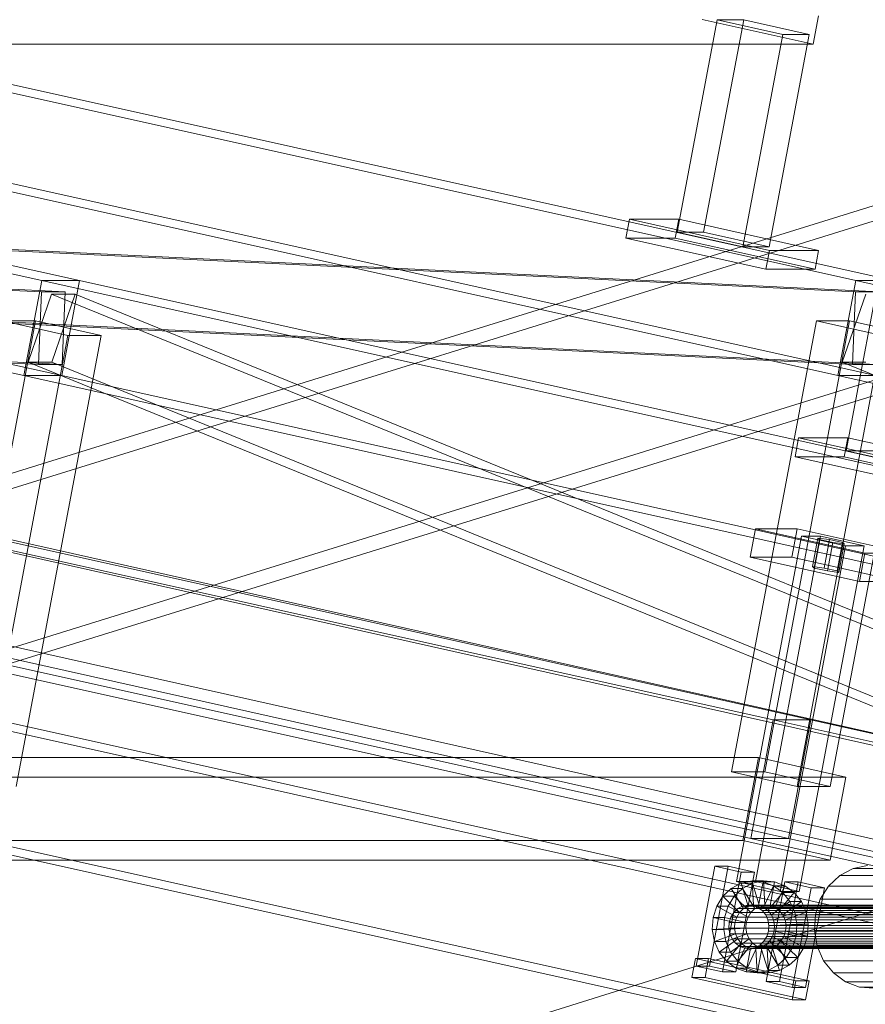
# Model space of a CAD drawing. Header units: millimetres. Extents: x -4738 to 65662, y -68080 to 6847.
# Tile 827 of 1056: x 19696 to 20045, y 1781 to 2187. Entities that reach past the tile are written whole.
import ezdxf

# ---------------------------------------------------------------- set-up
doc = ezdxf.new("R2010")
doc.units = ezdxf.units.MM
for name, color, linetype, lineweight in [('COTAS_P', 1, 'Continuous', 0), ('lateral_C02', 7, 'Continuous', 0), ('lateral_C10', 7, 'Continuous', 0)]:
    doc.layers.add(name, color=color, linetype=linetype, lineweight=lineweight)
doc.dimstyles.new('R19_100', dxfattribs={"dimtxt": 250, "dimasz": 150, "dimexe": 150, "dimexo": 80, "dimgap": 100, "dimtad": 1, "dimtih": 1, "dimtoh": 1, "dimdsep": 46, "dimcen": 0.09, "dimadec": 0, "dimazin": 0, "dimtfac": 1, "dimtdec": 4, "dimtofl": 0, "dimtmove": 0, "dimatfit": 3, "dimfxl": 1, "dimtolj": 1, "dimtzin": 0, "dimarcsym": 0})

# ---------------------------------------------------------------- blocks, each defined once
blk = doc.blocks.new('DIM_R30_4')
at = {"layer": 'COTAS_P'}
for p, q in [((15248.37, 1279.09), (24311.82, 4109.09)), ((24311.82, 4109.09), (24155.23, 4107.34)), ((24311.82, 4109.09), (24182.05, 4021.43)), ((24580.07, 3250), (24311.82, 4109.09)), ((15248.37, 1279.09), (15378.14, 1366.76)), ((15248.37, 1279.09), (15404.97, 1280.85)), ((15516.62, 420), (15248.37, 1279.09))]:
    blk.add_line(p, q, dxfattribs=at)
blk.add_text('9495 P', height=250, rotation=17.3406, dxfattribs=at).set_placement((19750.29, 2789.55))

msp = doc.modelspace()

# ---------------------------------------------------------------- linework, layer by layer
at = {"layer": 'lateral_C02'}
for p, q in [((20096.643, 2125.293), (19160.686, 1834.799)), ((19162.465, 1829.068), (20098.422, 2119.563)), ((19181.088, 1769.063), (20117.046, 2059.557)), ((20118.824, 2053.827), (19182.867, 1763.333)), ((19339.287, 1597.888), (20484.747, 1955.55))]:
    msp.add_line(p, q, dxfattribs=at)
at = {"layer": 'lateral_C10'}
for p, q in [((18623.299, 2320.078), (19705.47, 2079.505)), ((19721.1, 2079.505), (18638.929, 2320.078)), ((18959.343, 2320.078), (20041.514, 2079.505)), ((20057.144, 2079.505), (18974.973, 2320.078)), ((19698.089, 2040.317), (18615.917, 2280.89)), ((19713.719, 2040.317), (18631.547, 2280.89)), ((20034.133, 2040.317), (18951.961, 2280.89)), ((20049.763, 2040.317), (18967.591, 2280.89)), ((27685.833, 137.844), (18242.389, 2253.71)), ((18437.764, 2253.71), (27881.207, 137.844)), ((18241.459, 2248.813), (27684.903, 132.947)), ((27880.277, 132.947), (18436.834, 2248.813)), ((19984.272, 2187.15), (19967.759, 2099.485)), ((19978.041, 2187.276), (20023.853, 2177.092)), ((19978.7, 2099.485), (19995.213, 2187.15)), ((19995.213, 2187.15), (19984.272, 2187.15)), ((19984.272, 2187.15), (20011.326, 2181.136)), ((20022.267, 2181.136), (19995.213, 2187.15)), ((20026.067, 2188.848), (20023.853, 2177.092)), ((19994.813, 2093.47), (20011.326, 2181.136)), ((20022.267, 2181.136), (20005.754, 2093.47)), ((20011.326, 2181.136), (20022.267, 2181.136)), ((20023.853, 2177.092), (19691.716, 2177.092)), ((18925.203, 2138.834), (20007.375, 1898.261)), ((20023.005, 1898.261), (18940.833, 2138.834)), ((18588.095, 2129.326), (19705.329, 2074.896)), ((19715.097, 2074.896), (18597.863, 2129.326)), ((18924.139, 2129.326), (20041.373, 2074.896)), ((20051.142, 2074.896), (18933.908, 2129.326)), ((19948.108, 2104.852), (19946.632, 2097.015)), ((19968.427, 2104.852), (19948.108, 2104.852)), ((19948.108, 2104.852), (20005.824, 2092.022)), ((19966.951, 2097.015), (19968.427, 2104.852)), ((20026.143, 2092.022), (19968.427, 2104.852)), ((19704.092, 2044.926), (18586.858, 2099.356)), ((19713.86, 2044.926), (18596.626, 2099.356)), ((20040.136, 2044.926), (18922.902, 2099.356)), ((20049.904, 2044.926), (18932.671, 2099.356)), ((20004.348, 2084.184), (19946.632, 2097.015)), ((19946.632, 2097.015), (19966.951, 2097.015)), ((19966.951, 2097.015), (20024.667, 2084.184)), ((19994.813, 2093.47), (19967.759, 2099.485)), ((19967.759, 2099.485), (19978.7, 2099.485)), ((19978.7, 2099.485), (20005.754, 2093.47)), ((20054.17, 2097.617), (20037.529, 2009.27)), ((20005.754, 2093.47), (19994.813, 2093.47)), ((19998.148, 1849.276), (18915.976, 2089.849)), ((20013.778, 1849.276), (18931.606, 2089.849)), ((20004.348, 2084.184), (20005.824, 2092.022)), ((20005.824, 2092.022), (20026.143, 2092.022)), ((20026.143, 2092.022), (20024.667, 2084.184)), ((20024.667, 2084.184), (20004.348, 2084.184)), ((19698.089, 2040.317), (19705.47, 2079.505)), ((19705.47, 2079.505), (19721.1, 2079.505)), ((19705.47, 2079.505), (20787.642, 1838.932)), ((19721.1, 2079.505), (19713.719, 2040.317)), ((20803.272, 1838.932), (19721.1, 2079.505)), ((20034.133, 2040.317), (20041.514, 2079.505)), ((20041.514, 2079.505), (20057.144, 2079.505)), ((20041.514, 2079.505), (21123.686, 1838.932)), ((19699.861, 2045.867), (19709.56, 2073.955)), ((19705.329, 2074.896), (19704.092, 2044.926)), ((19715.097, 2074.896), (19705.329, 2074.896)), ((19709.56, 2073.955), (19719.328, 2073.955)), ((19709.56, 2073.955), (20756.669, 1647.24)), ((19719.328, 2073.955), (19709.629, 2045.867)), ((19713.86, 2044.926), (19715.097, 2074.896)), ((20766.437, 1647.24), (19719.328, 2073.955)), ((20035.905, 2045.867), (20045.604, 2073.955)), ((20041.373, 2074.896), (20040.136, 2044.926)), ((20051.142, 2074.896), (20041.373, 2074.896)), ((19667.843, 1876.776), (19702.905, 2062.918)), ((19689.229, 2062.918), (19716.283, 2056.904)), ((19702.905, 2062.918), (19689.229, 2062.918)), ((19729.96, 2056.904), (19702.905, 2062.918)), ((20025.273, 2062.918), (19990.211, 1876.776)), ((20003.887, 1876.776), (20038.95, 2062.918)), ((20025.273, 2062.918), (20052.328, 2056.904)), ((20038.95, 2062.918), (20025.273, 2062.918)), ((20066.004, 2056.904), (20038.95, 2062.918)), ((19681.221, 1870.761), (19716.283, 2056.904)), ((19694.897, 1870.761), (19729.96, 2056.904)), ((19716.283, 2056.904), (19729.96, 2056.904)), ((20017.265, 1870.761), (20052.328, 2056.904)), ((20030.942, 1870.761), (20066.004, 2056.904)), ((19709.629, 2045.867), (19699.861, 2045.867)), ((20746.97, 1619.151), (19699.861, 2045.867)), ((19704.092, 2044.926), (19713.86, 2044.926)), ((20756.739, 1619.151), (19709.629, 2045.867)), ((20045.674, 2045.867), (20035.905, 2045.867)), ((21083.014, 1619.151), (20035.905, 2045.867)), ((20040.136, 2044.926), (20049.904, 2044.926)), ((19713.719, 2040.317), (19698.089, 2040.317)), ((20780.26, 1799.744), (19698.089, 2040.317)), ((20795.89, 1799.744), (19713.719, 2040.317)), ((20049.763, 2040.317), (20034.133, 2040.317)), ((21116.304, 1799.744), (20034.133, 2040.317)), ((20017.878, 2014.637), (20016.402, 2006.8)), ((20038.197, 2014.637), (20017.878, 2014.637)), ((20017.878, 2014.637), (20075.594, 2001.807)), ((20036.721, 2006.8), (20038.197, 2014.637)), ((20095.913, 2001.807), (20038.197, 2014.637)), ((20064.583, 2003.256), (20037.529, 2009.27)), ((20037.529, 2009.27), (20048.47, 2009.27)), ((20074.118, 1993.969), (20016.402, 2006.8)), ((20016.402, 2006.8), (20036.721, 2006.8)), ((20036.721, 2006.8), (20094.437, 1993.969)), ((20000.152, 1977.076), (19997.937, 1965.32)), ((20017.345, 1977.076), (20000.152, 1977.076)), ((20000.152, 1977.076), (20045.242, 1967.052)), ((20015.13, 1965.32), (20017.345, 1977.076)), ((20062.435, 1967.052), (20017.345, 1977.076)), ((20019.149, 1974.069), (19992.29, 1831.476)), ((20000.105, 1831.476), (20026.964, 1974.069)), ((20026.964, 1974.069), (20019.149, 1974.069)), ((20019.149, 1974.069), (20037.185, 1970.059)), ((20023.668, 1961.511), (20025.882, 1973.267)), ((20024.343, 1960.909), (20026.557, 1972.665)), ((20026.557, 1972.665), (20025.882, 1973.267)), ((20025.882, 1973.267), (20030.618, 1972.665)), ((20031.968, 1971.463), (20026.557, 1972.665)), ((20045, 1970.059), (20026.964, 1974.069)), ((20028.404, 1960.909), (20030.618, 1972.665)), ((20029.754, 1959.706), (20031.968, 1971.463)), ((20030.618, 1972.665), (20036.029, 1971.463)), ((20036.704, 1970.861), (20031.968, 1971.463)), ((20033.815, 1959.706), (20036.029, 1971.463)), ((20036.029, 1971.463), (20036.704, 1970.861)), ((20010.326, 1827.467), (20037.185, 1970.059)), ((20045, 1970.059), (20018.141, 1827.467)), ((20036.704, 1970.861), (20034.49, 1959.105)), ((20037.185, 1970.059), (20045, 1970.059)), ((20043.028, 1955.296), (20045.242, 1967.052)), ((20045.242, 1967.052), (20062.435, 1967.052)), ((20043.028, 1955.296), (19997.937, 1965.32)), ((19997.937, 1965.32), (20015.13, 1965.32)), ((20015.13, 1965.32), (20060.221, 1955.296)), ((20028.404, 1960.909), (20023.668, 1961.511)), ((20023.668, 1961.511), (20024.343, 1960.909)), ((20024.343, 1960.909), (20029.754, 1959.706)), ((20033.815, 1959.706), (20028.404, 1960.909)), ((20029.754, 1959.706), (20034.49, 1959.105)), ((20034.49, 1959.105), (20033.815, 1959.706)), ((20060.221, 1955.296), (20043.028, 1955.296)), ((19671.331, 1898.261), (20753.502, 1657.688)), ((20769.132, 1657.688), (19686.961, 1898.261)), ((19998.148, 1849.276), (20007.375, 1898.261)), ((20007.375, 1898.261), (20023.005, 1898.261)), ((20007.375, 1898.261), (21089.546, 1657.688)), ((20023.005, 1898.261), (20013.778, 1849.276)), ((21105.176, 1657.688), (20023.005, 1898.261)), ((20001.278, 1882.676), (19649.604, 1882.676)), ((19994.819, 1848.387), (20001.278, 1882.676)), ((20037.35, 1874.657), (20001.278, 1882.676)), ((19685.676, 1874.657), (20037.35, 1874.657)), ((19990.211, 1876.776), (20003.887, 1876.776)), ((20017.265, 1870.761), (19990.211, 1876.776)), ((20003.887, 1876.776), (20030.942, 1870.761)), ((20037.35, 1874.657), (20030.891, 1840.368)), ((20030.942, 1870.761), (20017.265, 1870.761)), ((20744.275, 1608.703), (19662.104, 1849.276)), ((20759.905, 1608.703), (19677.734, 1849.276)), ((20013.778, 1849.276), (19998.148, 1849.276)), ((21080.319, 1608.703), (19998.148, 1849.276)), ((21095.949, 1608.703), (20013.778, 1849.276)), ((19643.145, 1848.387), (19994.819, 1848.387)), ((19994.819, 1848.387), (20030.891, 1840.368)), ((20030.891, 1840.368), (19679.217, 1840.368)), ((19983.379, 1837.801), (19975.628, 1796.653)), ((19981.099, 1796.653), (19988.849, 1837.801)), ((19988.849, 1837.801), (19983.379, 1837.801)), ((19983.379, 1837.801), (19994.2, 1835.395)), ((19999.671, 1835.395), (19988.849, 1837.801)), ((20034.855, 1834.013), (20040.344, 1836.913)), ((20040.344, 1836.913), (20046.337, 1838.171)), ((20283.507, 1836.913), (20040.344, 1836.913)), ((19986.45, 1794.248), (19994.2, 1835.395)), ((19999.671, 1835.395), (19991.92, 1794.248)), ((19994.2, 1835.395), (19999.671, 1835.395)), ((20030.244, 1829.669), (20034.855, 1834.013)), ((20278.018, 1834.013), (20034.855, 1834.013)), ((19986.648, 1825.422), (19990.097, 1828.672)), ((19990.097, 1828.672), (19994.203, 1830.842)), ((19990.097, 1828.672), (19995.169, 1820.327)), ((19994.786, 1828.672), (19990.097, 1828.672)), ((19994.786, 1828.672), (19991.337, 1825.422)), ((20010.326, 1827.467), (19992.29, 1831.476)), ((19992.29, 1831.476), (20000.105, 1831.476)), ((19994.203, 1830.842), (19998.686, 1831.782)), ((19994.203, 1830.842), (19997.114, 1821.355)), ((19998.892, 1830.842), (19994.203, 1830.842)), ((19998.892, 1830.842), (19994.786, 1828.672)), ((19999.858, 1820.327), (19994.786, 1828.672)), ((19998.686, 1831.782), (19999.238, 1821.8)), ((20003.375, 1831.782), (19998.686, 1831.782)), ((19998.686, 1831.782), (20003.24, 1831.431)), ((20003.375, 1831.782), (19998.892, 1830.842)), ((20001.803, 1821.355), (19998.892, 1830.842)), ((20000.105, 1831.476), (20018.141, 1827.467)), ((20003.24, 1831.431), (20001.395, 1821.634)), ((20007.929, 1831.431), (20003.24, 1831.431)), ((20003.24, 1831.431), (20007.555, 1829.811)), ((20003.927, 1821.8), (20003.375, 1831.782)), ((20007.929, 1831.431), (20003.375, 1831.782)), ((20007.555, 1829.811), (20003.439, 1820.866)), ((20012.237, 1831.385), (20004.486, 1790.238)), ((20006.084, 1821.634), (20007.929, 1831.431)), ((20012.244, 1829.811), (20007.555, 1829.811)), ((20007.555, 1829.811), (20011.338, 1827.032)), ((20012.244, 1829.811), (20007.929, 1831.431)), ((20008.128, 1820.866), (20012.244, 1829.811)), ((20009.956, 1790.238), (20017.707, 1831.385)), ((20017.707, 1831.385), (20012.237, 1831.385)), ((20012.237, 1831.385), (20023.058, 1828.98)), ((20016.027, 1827.032), (20012.244, 1829.811)), ((20015.308, 1787.832), (20023.058, 1828.98)), ((20028.529, 1828.98), (20017.707, 1831.385)), ((20028.529, 1828.98), (20020.778, 1787.832)), ((20023.058, 1828.98), (20028.529, 1828.98)), ((20026.825, 1824.176), (20030.244, 1829.669)), ((20273.407, 1829.669), (20030.244, 1829.669)), ((19984.091, 1821.314), (19986.648, 1825.422)), ((19986.648, 1825.422), (19993.535, 1818.788)), ((19991.337, 1825.422), (19986.648, 1825.422)), ((19991.337, 1825.422), (19988.78, 1821.314)), ((19998.224, 1818.788), (19991.337, 1825.422)), ((20011.338, 1827.032), (20005.23, 1819.55)), ((20009.919, 1819.55), (20016.027, 1827.032)), ((20018.141, 1827.467), (20010.326, 1827.467)), ((20016.027, 1827.032), (20011.338, 1827.032)), ((20011.338, 1827.032), (20014.329, 1823.285)), ((20019.018, 1823.285), (20016.027, 1827.032)), ((19982.6, 1816.626), (19984.091, 1821.314)), ((19984.091, 1821.314), (19992.324, 1816.841)), ((19988.78, 1821.314), (19984.091, 1821.314)), ((19988.78, 1821.314), (19987.289, 1816.626)), ((19997.013, 1816.841), (19988.78, 1821.314)), ((19992.825, 1820.327), (19994.77, 1821.355)), ((19994.77, 1821.355), (19996.893, 1821.8)), ((20338.629, 1821.355), (19994.77, 1821.355)), ((19997.114, 1821.355), (19995.169, 1820.327)), ((19996.893, 1821.8), (19999.05, 1821.634)), ((20340.752, 1821.8), (19996.893, 1821.8)), ((19999.238, 1821.8), (19997.114, 1821.355)), ((19997.114, 1821.355), (20001.803, 1821.355)), ((19999.05, 1821.634), (20001.094, 1820.866)), ((20342.91, 1821.634), (19999.05, 1821.634)), ((19999.238, 1821.8), (20003.927, 1821.8)), ((20001.395, 1821.634), (19999.238, 1821.8)), ((19999.858, 1820.327), (20001.803, 1821.355)), ((20001.094, 1820.866), (20002.886, 1819.55)), ((20344.954, 1820.866), (20001.094, 1820.866)), ((20001.395, 1821.634), (20006.084, 1821.634)), ((20003.439, 1820.866), (20001.395, 1821.634)), ((20001.803, 1821.355), (20003.927, 1821.8)), ((20003.439, 1820.866), (20008.128, 1820.866)), ((20005.23, 1819.55), (20003.439, 1820.866)), ((20003.927, 1821.8), (20006.084, 1821.634)), ((20006.084, 1821.634), (20008.128, 1820.866)), ((20014.329, 1823.285), (20006.647, 1817.775)), ((20008.128, 1820.866), (20009.919, 1819.55)), ((20011.336, 1817.775), (20019.018, 1823.285)), ((20019.018, 1823.285), (20014.329, 1823.285)), ((20014.329, 1823.285), (20016.326, 1818.825)), ((20021.015, 1818.825), (20019.018, 1823.285)), ((20024.832, 1817.909), (20026.825, 1824.176)), ((20269.988, 1824.176), (20026.825, 1824.176)), ((19982.276, 1811.678), (19982.6, 1816.626)), ((19991.618, 1814.621), (19982.6, 1816.626)), ((19982.6, 1816.626), (19987.289, 1816.626)), ((19987.289, 1816.626), (19986.965, 1811.678)), ((19987.289, 1816.626), (19996.307, 1814.621)), ((19989.273, 1814.621), (19989.98, 1816.841)), ((19989.98, 1816.841), (19991.191, 1818.788)), ((20333.839, 1816.841), (19989.98, 1816.841)), ((19991.191, 1818.788), (19992.825, 1820.327)), ((20335.05, 1818.788), (19991.191, 1818.788)), ((19992.324, 1816.841), (19991.618, 1814.621)), ((19993.535, 1818.788), (19992.324, 1816.841)), ((19992.324, 1816.841), (19997.013, 1816.841)), ((20336.684, 1820.327), (19992.825, 1820.327)), ((19995.169, 1820.327), (19993.535, 1818.788)), ((19993.535, 1818.788), (19998.224, 1818.788)), ((19995.169, 1820.327), (19999.858, 1820.327)), ((19996.307, 1814.621), (19997.013, 1816.841)), ((19997.013, 1816.841), (19998.224, 1818.788)), ((19998.224, 1818.788), (19999.858, 1820.327)), ((20002.886, 1819.55), (20004.303, 1817.775)), ((20346.745, 1819.55), (20002.886, 1819.55)), ((20004.303, 1817.775), (20005.249, 1815.663)), ((20348.162, 1817.775), (20004.303, 1817.775)), ((20005.23, 1819.55), (20009.919, 1819.55)), ((20006.647, 1817.775), (20005.23, 1819.55)), ((20006.647, 1817.775), (20011.336, 1817.775)), ((20007.593, 1815.663), (20006.647, 1817.775)), ((20016.326, 1818.825), (20007.593, 1815.663)), ((20009.919, 1819.55), (20011.336, 1817.775)), ((20011.336, 1817.775), (20012.282, 1815.663)), ((20012.282, 1815.663), (20021.015, 1818.825)), ((20021.015, 1818.825), (20016.326, 1818.825)), ((20016.326, 1818.825), (20017.192, 1813.955)), ((20021.881, 1813.955), (20021.015, 1818.825)), ((20024.399, 1811.295), (20024.832, 1817.909)), ((20024.832, 1817.909), (20267.995, 1817.909)), ((19989.12, 1812.277), (19989.273, 1814.621)), ((19989.273, 1814.621), (20333.132, 1814.621)), ((19991.618, 1814.621), (19991.464, 1812.277)), ((19996.307, 1814.621), (19991.618, 1814.621)), ((19996.153, 1812.277), (19996.307, 1814.621)), ((20005.249, 1815.663), (20005.659, 1813.356)), ((20349.108, 1815.663), (20005.249, 1815.663)), ((20005.659, 1813.356), (20005.506, 1811.012)), ((20349.518, 1813.356), (20005.659, 1813.356)), ((20007.593, 1815.663), (20012.282, 1815.663)), ((20008.004, 1813.356), (20007.593, 1815.663)), ((20007.85, 1811.012), (20008.004, 1813.356)), ((20017.192, 1813.955), (20008.004, 1813.356)), ((20008.004, 1813.356), (20012.693, 1813.356)), ((20012.282, 1815.663), (20012.693, 1813.356)), ((20012.693, 1813.356), (20012.539, 1811.012)), ((20012.693, 1813.356), (20021.881, 1813.955)), ((20017.192, 1813.955), (20016.868, 1809.007)), ((20021.881, 1813.955), (20017.192, 1813.955)), ((20021.557, 1809.007), (20021.881, 1813.955)), ((19982.276, 1811.678), (19991.464, 1812.277)), ((19983.142, 1806.808), (19982.276, 1811.678)), ((19986.965, 1811.678), (19982.276, 1811.678)), ((19983.142, 1806.808), (19991.875, 1809.97)), ((19996.153, 1812.277), (19986.965, 1811.678)), ((19986.965, 1811.678), (19987.831, 1806.808)), ((19996.564, 1809.97), (19987.831, 1806.808)), ((19989.53, 1809.97), (19989.12, 1812.277)), ((20332.979, 1812.277), (19989.12, 1812.277)), ((19990.476, 1807.858), (19989.53, 1809.97)), ((20333.389, 1809.97), (19989.53, 1809.97)), ((19991.464, 1812.277), (19991.875, 1809.97)), ((19991.464, 1812.277), (19996.153, 1812.277)), ((19991.875, 1809.97), (19992.82, 1807.858)), ((19991.875, 1809.97), (19996.564, 1809.97)), ((19996.564, 1809.97), (19996.153, 1812.277)), ((19997.509, 1807.858), (19996.564, 1809.97)), ((20004.799, 1808.792), (20003.588, 1806.845)), ((20005.506, 1811.012), (20004.799, 1808.792)), ((20348.659, 1808.792), (20004.799, 1808.792)), ((20349.365, 1811.012), (20005.506, 1811.012)), ((20005.932, 1806.845), (20007.144, 1808.792)), ((20007.144, 1808.792), (20007.85, 1811.012)), ((20015.377, 1804.32), (20007.144, 1808.792)), ((20007.144, 1808.792), (20011.833, 1808.792)), ((20016.868, 1809.007), (20007.85, 1811.012)), ((20007.85, 1811.012), (20012.539, 1811.012)), ((20011.833, 1808.792), (20010.621, 1806.845)), ((20012.539, 1811.012), (20011.833, 1808.792)), ((20011.833, 1808.792), (20020.066, 1804.32)), ((20012.539, 1811.012), (20021.557, 1809.007)), ((20016.868, 1809.007), (20015.377, 1804.32)), ((20021.557, 1809.007), (20016.868, 1809.007)), ((20020.066, 1804.32), (20021.557, 1809.007)), ((20025.557, 1804.784), (20024.399, 1811.295)), ((20267.562, 1811.295), (20024.399, 1811.295)), ((19985.139, 1802.348), (19983.142, 1806.808)), ((19987.831, 1806.808), (19983.142, 1806.808)), ((19985.139, 1802.348), (19992.82, 1807.858)), ((19987.831, 1806.808), (19989.828, 1802.348)), ((19988.13, 1798.601), (19994.237, 1806.083)), ((19997.509, 1807.858), (19989.828, 1802.348)), ((19991.893, 1806.083), (19990.476, 1807.858)), ((20334.335, 1807.858), (19990.476, 1807.858)), ((19993.685, 1804.767), (19991.893, 1806.083)), ((20335.752, 1806.083), (19991.893, 1806.083)), ((19991.913, 1795.822), (19996.029, 1804.767)), ((19998.926, 1806.083), (19992.819, 1798.601)), ((19992.82, 1807.858), (19994.237, 1806.083)), ((19992.82, 1807.858), (19997.509, 1807.858)), ((19995.729, 1803.999), (19993.685, 1804.767)), ((20337.544, 1804.767), (19993.685, 1804.767)), ((19994.237, 1806.083), (19996.029, 1804.767)), ((19994.237, 1806.083), (19998.926, 1806.083)), ((19996.029, 1804.767), (19998.073, 1803.999)), ((19996.029, 1804.767), (20000.718, 1804.767)), ((20000.718, 1804.767), (19996.601, 1795.822)), ((19998.926, 1806.083), (19997.509, 1807.858)), ((20000.009, 1804.278), (19997.886, 1803.833)), ((20000.718, 1804.767), (19998.926, 1806.083)), ((20001.954, 1805.306), (20000.009, 1804.278)), ((20343.868, 1804.278), (20000.009, 1804.278)), ((20000.23, 1803.833), (20002.354, 1804.278)), ((20002.762, 1803.999), (20000.718, 1804.767)), ((20003.588, 1806.845), (20001.954, 1805.306)), ((20345.813, 1805.306), (20001.954, 1805.306)), ((20002.354, 1804.278), (20004.299, 1805.306)), ((20005.265, 1794.792), (20002.354, 1804.278)), ((20002.354, 1804.278), (20007.043, 1804.278)), ((20347.447, 1806.845), (20003.588, 1806.845)), ((20004.299, 1805.306), (20005.932, 1806.845)), ((20009.371, 1796.961), (20004.299, 1805.306)), ((20004.299, 1805.306), (20008.988, 1805.306)), ((20007.043, 1804.278), (20004.919, 1803.833)), ((20012.82, 1800.211), (20005.932, 1806.845)), ((20005.932, 1806.845), (20010.621, 1806.845)), ((20008.988, 1805.306), (20007.043, 1804.278)), ((20007.043, 1804.278), (20009.954, 1794.792)), ((20010.621, 1806.845), (20008.988, 1805.306)), ((20008.988, 1805.306), (20014.06, 1796.961)), ((20010.621, 1806.845), (20017.509, 1800.211)), ((20015.377, 1804.32), (20012.82, 1800.211)), ((20020.066, 1804.32), (20015.377, 1804.32)), ((20017.509, 1800.211), (20020.066, 1804.32)), ((20028.226, 1798.821), (20025.557, 1804.784)), ((20268.72, 1804.784), (20025.557, 1804.784)), ((19988.13, 1798.601), (19985.139, 1802.348)), ((19989.828, 1802.348), (19985.139, 1802.348)), ((19989.828, 1802.348), (19992.819, 1798.601)), ((19997.886, 1803.833), (19995.729, 1803.999)), ((20339.588, 1803.999), (19995.729, 1803.999)), ((19996.228, 1794.202), (19998.073, 1803.999)), ((20341.745, 1803.833), (19997.886, 1803.833)), ((19998.073, 1803.999), (20000.23, 1803.833)), ((19998.073, 1803.999), (20002.762, 1803.999)), ((20000.782, 1793.851), (20000.23, 1803.833)), ((20000.23, 1803.833), (20004.919, 1803.833)), ((20002.762, 1803.999), (20000.917, 1794.202)), ((20004.919, 1803.833), (20002.762, 1803.999)), ((20004.919, 1803.833), (20005.471, 1793.851)), ((20012.82, 1800.211), (20009.371, 1796.961)), ((20017.509, 1800.211), (20012.82, 1800.211)), ((20014.06, 1796.961), (20017.509, 1800.211)), ((19975.28, 1799.793), (19973.804, 1791.955)), ((19980.75, 1799.793), (19975.28, 1799.793)), ((19975.28, 1799.793), (20016.763, 1790.571)), ((19986.45, 1794.248), (19975.628, 1796.653)), ((19975.628, 1796.653), (19981.099, 1796.653)), ((19979.274, 1791.955), (19980.75, 1799.793)), ((20022.234, 1790.571), (19980.75, 1799.793)), ((19981.099, 1796.653), (19991.92, 1794.248)), ((19991.913, 1795.822), (19988.13, 1798.601)), ((19992.819, 1798.601), (19988.13, 1798.601)), ((19992.819, 1798.601), (19996.601, 1795.822)), ((20009.371, 1796.961), (20005.265, 1794.792)), ((20014.06, 1796.961), (20009.371, 1796.961)), ((20009.954, 1794.792), (20014.06, 1796.961)), ((20032.225, 1793.812), (20028.226, 1798.821)), ((20271.389, 1798.821), (20028.226, 1798.821)), ((19991.92, 1794.248), (19986.45, 1794.248)), ((19996.228, 1794.202), (19991.913, 1795.822)), ((19996.601, 1795.822), (19991.913, 1795.822)), ((20000.782, 1793.851), (19996.228, 1794.202)), ((20000.917, 1794.202), (19996.228, 1794.202)), ((19996.601, 1795.822), (20000.917, 1794.202)), ((20005.265, 1794.792), (20000.782, 1793.851)), ((20005.471, 1793.851), (20000.782, 1793.851)), ((20000.917, 1794.202), (20005.471, 1793.851)), ((20009.954, 1794.792), (20005.265, 1794.792)), ((20005.471, 1793.851), (20009.954, 1794.792)), ((20037.281, 1790.098), (20032.225, 1793.812)), ((20275.388, 1793.812), (20032.225, 1793.812)), ((20015.287, 1782.733), (19973.804, 1791.955)), ((19973.804, 1791.955), (19979.274, 1791.955)), ((19979.274, 1791.955), (20020.757, 1782.733)), ((20015.308, 1787.832), (20004.486, 1790.238)), ((20004.486, 1790.238), (20009.956, 1790.238)), ((20009.956, 1790.238), (20020.778, 1787.832)), ((20015.287, 1782.733), (20016.763, 1790.571)), ((20016.763, 1790.571), (20022.234, 1790.571)), ((20022.234, 1790.571), (20020.757, 1782.733)), ((20043.05, 1787.932), (20037.281, 1790.098)), ((20280.445, 1790.098), (20037.281, 1790.098)), ((20020.778, 1787.832), (20015.308, 1787.832)), ((20049.138, 1787.462), (20043.05, 1787.932)), ((20286.213, 1787.932), (20043.05, 1787.932)), ((20020.757, 1782.733), (20015.287, 1782.733))]:
    msp.add_line(p, q, dxfattribs=at)

# ---------------------------------------------------------------- dimensions: what is measured, and where the dimension line sits
at = {"layer": 'COTAS_P'}
dim = msp.add_aligned_dim(p1=(15516.618, 420), p2=(24580.067, 3250), distance=900, text='<> P', dimstyle='R19_100', dxfattribs=at)
dim.commit()
dim.dimension.update_dxf_attribs({"geometry": 'DIM_R30_4', "text_midpoint": (19780.096, 2694.095)})

doc.saveas('drawing.dxf')
